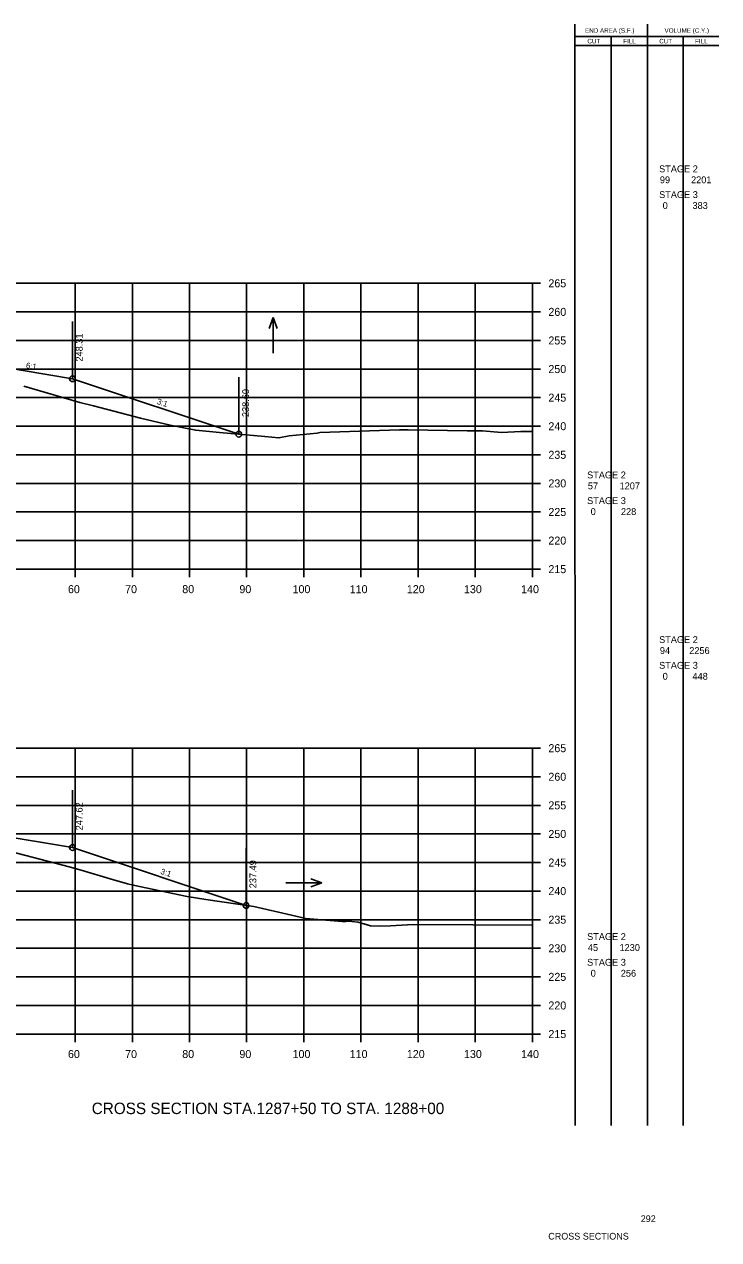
# Model space of a CAD drawing. Extents: x 1342547 to 1344156, y -1532351 to -1517216.
# Drawn here: x 1342754 to 1342875.5, y -1521913.6 to -1521701 of the extents above; entities that cross this region are included whole.
import ezdxf

# ---------------------------------------------------------------- set-up
doc = ezdxf.new("R2010")
doc.units = 0
for name, color, linetype in [('Level 2', 7, 'Continuous'), ('R_Axis', 7, 'Continuous'), ('R_Axis Annot', 7, 'Continuous'), ('R_Border Notes', 7, 'Continuous'), ('R_Draft', 7, 'Continuous'), ('R_Exist Surface', 7, 'Continuous'), ('R_Fin Surface', 7, 'Continuous'), ('R_Grid', 7, 'Continuous'), ('R_No Plot', 7, 'Continuous'), ('R_Water', 7, 'Continuous'), ('R_Xsect Elev', 7, 'Continuous'), ('R_Xsect Slope', 7, 'Continuous')]:
    doc.layers.add(name, color=color, linetype=linetype)

msp = doc.modelspace()

# ---------------------------------------------------------------- linework, layer by layer
at = {"layer": 'Level 2'}
for p, q in [((1342850.33, -1521893.59), (1342850.32, -1521700.98)), ((1342862.99, -1521893.59), (1342862.99, -1521700.98)), ((1342850.32, -1521703.14), (1342863.59, -1521703.14)), ((1342850.32, -1521704.71), (1342863.59, -1521704.71)), ((1342856.66, -1521893.59), (1342856.66, -1521703.14)), ((1342863.59, -1521703.14), (1342875.48, -1521703.14)), ((1342863.59, -1521704.71), (1342875.48, -1521704.71)), ((1342869.23, -1521893.59), (1342869.23, -1521703.14))]:
    msp.add_line(p, q, dxfattribs=at)
at = {"layer": 'R_Axis'}
for p, q in [((1342842.87, -1521796.28), (1342842.87, -1521746.28)), ((1342844.27, -1521746.28), (1342842.87, -1521746.28)), ((1342844.27, -1521751.28), (1342842.87, -1521751.28)), ((1342844.27, -1521756.28), (1342842.87, -1521756.28)), ((1342844.27, -1521761.28), (1342842.87, -1521761.28)), ((1342844.27, -1521766.28), (1342842.87, -1521766.28)), ((1342844.27, -1521771.28), (1342842.87, -1521771.28)), ((1342844.27, -1521776.28), (1342842.87, -1521776.28)), ((1342844.27, -1521781.28), (1342842.87, -1521781.28)), ((1342844.27, -1521786.28), (1342842.87, -1521786.28)), ((1342844.27, -1521791.28), (1342842.87, -1521791.28)), ((1342562.87, -1521796.28), (1342842.87, -1521796.28)), ((1342762.87, -1521797.68), (1342762.87, -1521796.28)), ((1342772.87, -1521797.68), (1342772.87, -1521796.28)), ((1342782.87, -1521797.68), (1342782.87, -1521796.28)), ((1342792.87, -1521797.68), (1342792.87, -1521796.28)), ((1342802.87, -1521797.68), (1342802.87, -1521796.28)), ((1342812.87, -1521797.68), (1342812.87, -1521796.28)), ((1342822.87, -1521797.68), (1342822.87, -1521796.28)), ((1342832.87, -1521797.68), (1342832.87, -1521796.28)), ((1342842.87, -1521797.68), (1342842.87, -1521796.28)), ((1342844.27, -1521796.28), (1342842.87, -1521796.28)), ((1342842.87, -1521877.59), (1342842.87, -1521827.59)), ((1342844.27, -1521827.59), (1342842.87, -1521827.59)), ((1342844.27, -1521832.59), (1342842.87, -1521832.59)), ((1342844.27, -1521837.59), (1342842.87, -1521837.59)), ((1342844.27, -1521842.59), (1342842.87, -1521842.59)), ((1342844.27, -1521847.59), (1342842.87, -1521847.59)), ((1342844.27, -1521852.59), (1342842.87, -1521852.59)), ((1342844.27, -1521857.59), (1342842.87, -1521857.59)), ((1342844.27, -1521862.59), (1342842.87, -1521862.59)), ((1342844.27, -1521867.59), (1342842.87, -1521867.59)), ((1342844.27, -1521872.59), (1342842.87, -1521872.59)), ((1342562.87, -1521877.59), (1342842.87, -1521877.59)), ((1342762.87, -1521878.99), (1342762.87, -1521877.59)), ((1342772.87, -1521878.99), (1342772.87, -1521877.59)), ((1342782.87, -1521878.99), (1342782.87, -1521877.59)), ((1342792.87, -1521878.99), (1342792.87, -1521877.59)), ((1342802.87, -1521878.99), (1342802.87, -1521877.59)), ((1342812.87, -1521878.99), (1342812.87, -1521877.59)), ((1342822.87, -1521878.99), (1342822.87, -1521877.59)), ((1342832.87, -1521878.99), (1342832.87, -1521877.59)), ((1342842.87, -1521878.99), (1342842.87, -1521877.59)), ((1342844.27, -1521877.59), (1342842.87, -1521877.59))]:
    msp.add_line(p, q, dxfattribs=at)
at = {"layer": 'R_Exist Surface'}
for points in [[(1342753.85, -1521764.27), (1342763.68, -1521767.11), (1342766.04, -1521767.72), (1342774.3, -1521769.85), (1342779.46, -1521771.08), (1342783.96, -1521771.99), (1342788.12, -1521772.37), (1342796.03, -1521773.1), (1342798.51, -1521773.32), (1342800.33, -1521772.98), (1342805.2, -1521772.48), (1342805.66, -1521772.38), (1342816.1, -1521772.05), (1342819.61, -1521771.93), (1342820.06, -1521771.94), (1342821.15, -1521771.94), (1342831.45, -1521772.09), (1342834.13, -1521772.11), (1342837.44, -1521772.38), (1342840.83, -1521772.21), (1342842.02, -1521772.22), (1342842.87, -1521772.22)], [(1342751.57, -1521845.66), (1342761.8, -1521848.36), (1342762.84, -1521848.65), (1342763.89, -1521848.93), (1342769, -1521850.46), (1342772, -1521851.34), (1342773.02, -1521851.55), (1342782.44, -1521853.51), (1342785.75, -1521854.08), (1342794.12, -1521855.29), (1342800.74, -1521856.81), (1342803.2, -1521857.38), (1342805.32, -1521857.53), (1342809.56, -1521857.92), (1342810.21, -1521857.92), (1342810.6, -1521857.86), (1342811.27, -1521857.89), (1342812.39, -1521858), (1342814.56, -1521858.64), (1342816.32, -1521858.74), (1342818.04, -1521858.65), (1342822, -1521858.43), (1342842.87, -1521858.56)]]:
    msp.add_lwpolyline(points, dxfattribs=at)
at = {"layer": 'R_Fin Surface'}
for points in [[(1342570.94, -1521778.41), (1342581.04, -1521781.78), (1342589.04, -1521781.78), (1342643.37, -1521763.67), (1342657.09, -1521761.38), (1342665.37, -1521760), (1342671.37, -1521759.76), (1342673.37, -1521759.72), (1342702.87, -1521759.13), (1342732.37, -1521759.72), (1342734.37, -1521759.76), (1342745.87, -1521760.22), (1342753.39, -1521761.48), (1342762.37, -1521762.97), (1342791.49, -1521772.68)], [(1342572.59, -1521860.13), (1342581.22, -1521863.01), (1342589.22, -1521863.01), (1342643.37, -1521844.96), (1342657.09, -1521842.67), (1342665.37, -1521841.3), (1342671.37, -1521841.06), (1342673.37, -1521841.02), (1342702.87, -1521840.43), (1342732.37, -1521841.02), (1342734.37, -1521841.06), (1342740.37, -1521841.3), (1342748.64, -1521842.67), (1342762.37, -1521844.96), (1342792.76, -1521855.09)]]:
    msp.add_lwpolyline(points, dxfattribs=at)
at = {"layer": 'R_Grid'}
for p, q in [((1342562.87, -1521746.28), (1342842.87, -1521746.28)), ((1342762.87, -1521796.28), (1342762.87, -1521746.28)), ((1342772.87, -1521796.28), (1342772.87, -1521746.28)), ((1342782.87, -1521796.28), (1342782.87, -1521746.28)), ((1342792.87, -1521796.28), (1342792.87, -1521746.28)), ((1342802.87, -1521796.28), (1342802.87, -1521746.28)), ((1342812.87, -1521796.28), (1342812.87, -1521746.28)), ((1342822.87, -1521796.28), (1342822.87, -1521746.28)), ((1342832.87, -1521796.28), (1342832.87, -1521746.28)), ((1342842.87, -1521796.28), (1342842.87, -1521746.28)), ((1342562.87, -1521751.28), (1342842.87, -1521751.28)), ((1342562.87, -1521756.28), (1342842.87, -1521756.28)), ((1342562.87, -1521761.28), (1342842.87, -1521761.28)), ((1342562.87, -1521766.28), (1342842.87, -1521766.28)), ((1342562.87, -1521771.28), (1342842.87, -1521771.28)), ((1342562.87, -1521776.28), (1342842.87, -1521776.28)), ((1342562.87, -1521781.28), (1342842.87, -1521781.28)), ((1342562.87, -1521786.28), (1342842.87, -1521786.28)), ((1342562.87, -1521791.28), (1342842.87, -1521791.28)), ((1342562.87, -1521796.28), (1342842.87, -1521796.28)), ((1342562.87, -1521827.59), (1342842.87, -1521827.59)), ((1342762.87, -1521877.59), (1342762.87, -1521827.59)), ((1342772.87, -1521877.59), (1342772.87, -1521827.59)), ((1342782.87, -1521877.59), (1342782.87, -1521827.59)), ((1342792.87, -1521877.59), (1342792.87, -1521827.59)), ((1342802.87, -1521877.59), (1342802.87, -1521827.59)), ((1342812.87, -1521877.59), (1342812.87, -1521827.59)), ((1342822.87, -1521877.59), (1342822.87, -1521827.59)), ((1342832.87, -1521877.59), (1342832.87, -1521827.59)), ((1342842.87, -1521877.59), (1342842.87, -1521827.59)), ((1342562.87, -1521832.59), (1342842.87, -1521832.59)), ((1342562.87, -1521837.59), (1342842.87, -1521837.59)), ((1342562.87, -1521842.59), (1342842.87, -1521842.59)), ((1342562.87, -1521847.59), (1342842.87, -1521847.59)), ((1342562.87, -1521852.59), (1342842.87, -1521852.59)), ((1342562.87, -1521857.59), (1342842.87, -1521857.59)), ((1342562.87, -1521862.59), (1342842.87, -1521862.59)), ((1342562.87, -1521867.59), (1342842.87, -1521867.59)), ((1342562.87, -1521872.59), (1342842.87, -1521872.59)), ((1342562.87, -1521877.59), (1342842.87, -1521877.59))]:
    msp.add_line(p, q, dxfattribs=at)
at = {"layer": 'R_No Plot'}
for centre in [(1342762.37, -1521762.97), (1342791.49, -1521772.68), (1342762.37, -1521844.96), (1342792.76, -1521855.09)]:
    msp.add_circle(centre, 0.5, dxfattribs=at)
at = {"layer": 'R_Water'}
for p, q in [((1342797.52, -1521752.25), (1342796.82, -1521754.17)), ((1342797.52, -1521758.53), (1342797.52, -1521752.25)), ((1342797.52, -1521752.25), (1342798.22, -1521754.17)), ((1342799.75, -1521851.16), (1342806.03, -1521851.16)), ((1342806.03, -1521851.16), (1342804.11, -1521850.46)), ((1342806.03, -1521851.16), (1342804.11, -1521851.86))]:
    msp.add_line(p, q, dxfattribs=at)
at = {"layer": 'R_Xsect Elev'}
for p, q in [((1342762.37, -1521762.97), (1342762.37, -1521752.97)), ((1342791.49, -1521772.68), (1342791.49, -1521762.68)), ((1342762.37, -1521844.96), (1342762.37, -1521834.96)), ((1342792.76, -1521855.09), (1342792.76, -1521845.09))]:
    msp.add_line(p, q, dxfattribs=at)

# ---------------------------------------------------------------- texts
at = {"layer": 'Level 2'}
for s, height, p in [('END AREA (S.F.)', 0.7937, (1342852.08, -1521702.46)), ('VOLUME (C.Y.)', 0.7937, (1342865.99, -1521702.46)), ('CUT', 0.794, (1342852.5, -1521704.32)), ('FILL', 0.794, (1342858.76, -1521704.32)), ('CUT', 0.794, (1342865.07, -1521704.32)), ('FILL', 0.794, (1342871.33, -1521704.32)), (' STAGE 2 ', 1.2, (1342864.6, -1521726.87)), ('99', 1.2, (1342865.18, -1521728.78)), ('2201', 1.2, (1342870.64, -1521728.78)), (' STAGE 3 ', 1.2, (1342864.6, -1521731.37)), ('0', 1.2, (1342865.67, -1521733.28)), ('383', 1.2, (1342870.89, -1521733.28)), (' STAGE 2 ', 1.2, (1342852, -1521780.4)), ('57', 1.2, (1342852.58, -1521782.31)), ('1207', 1.2, (1342858.13, -1521782.31)), (' STAGE 3 ', 1.2, (1342852, -1521784.9)), ('0', 1.2, (1342853.07, -1521786.81)), ('228', 1.2, (1342858.37, -1521786.81)), (' STAGE 2 ', 1.2, (1342864.6, -1521809.2)), ('94', 1.2, (1342865.18, -1521811.12)), ('2256', 1.2, (1342870.32, -1521811.12)), (' STAGE 3 ', 1.2, (1342864.6, -1521813.7)), ('0', 1.2, (1342865.67, -1521815.62)), ('448', 1.2, (1342870.89, -1521815.62)), (' STAGE 2 ', 1.2, (1342852, -1521861.14)), ('45', 1.2, (1342852.58, -1521863.06)), ('1230', 1.2, (1342858.12, -1521863.06)), (' STAGE 3 ', 1.2, (1342852, -1521865.64)), ('0', 1.2, (1342853.07, -1521867.56)), ('256', 1.2, (1342858.34, -1521867.56))]:
    msp.add_text(s, height=height, dxfattribs=at).set_placement(p)
at = {"layer": 'R_Axis Annot'}
for s, p in [('265', (1342845.67, -1521746.98)), ('260', (1342845.67, -1521751.98)), ('255', (1342845.67, -1521756.98)), ('250', (1342845.67, -1521761.98)), ('245', (1342845.67, -1521766.98)), ('240', (1342845.67, -1521771.98)), ('235', (1342845.67, -1521776.98)), ('230', (1342845.67, -1521781.98)), ('225', (1342845.67, -1521786.98)), ('220', (1342845.67, -1521791.98)), ('215', (1342845.67, -1521796.98)), ('60', (1342761.6, -1521800.48)), ('70', (1342771.6, -1521800.48)), ('80', (1342781.6, -1521800.48)), ('90', (1342791.6, -1521800.48)), ('100', (1342800.9, -1521800.48)), ('110', (1342810.9, -1521800.48)), ('120', (1342820.9, -1521800.48)), ('130', (1342830.9, -1521800.48)), ('140', (1342840.9, -1521800.48)), ('265', (1342845.67, -1521828.29)), ('260', (1342845.67, -1521833.29)), ('255', (1342845.67, -1521838.29)), ('250', (1342845.67, -1521843.29)), ('245', (1342845.67, -1521848.29)), ('240', (1342845.67, -1521853.29)), ('235', (1342845.67, -1521858.29)), ('230', (1342845.67, -1521863.29)), ('225', (1342845.67, -1521868.29)), ('220', (1342845.67, -1521873.29)), ('215', (1342845.67, -1521878.29)), ('60', (1342761.6, -1521881.79)), ('70', (1342771.6, -1521881.79)), ('80', (1342781.6, -1521881.79)), ('90', (1342791.6, -1521881.79)), ('100', (1342800.9, -1521881.79)), ('110', (1342810.9, -1521881.79)), ('120', (1342820.9, -1521881.79)), ('130', (1342830.9, -1521881.79)), ('140', (1342840.9, -1521881.79))]:
    msp.add_text(s, height=1.4, dxfattribs=at).set_placement(p)
at = {"layer": 'R_Border Notes'}
for s, height, p in [('292', 1.178, (1342861.83, -1521910.48)), ('CROSS SECTIONS', 1.1775, (1342845.65, -1521913.54))]:
    msp.add_text(s, height=height, dxfattribs=at).set_placement(p)
at = {"layer": 'R_Draft'}
msp.add_text('CROSS SECTION STA.1287+50 TO STA. 1288+00', height=2, dxfattribs=at).set_placement((1342765.76, -1521891.59))
at = {"layer": 'R_Xsect Elev'}
for s, p in [('248.31', (1342764.17, -1521759.97)), ('238.60', (1342793.29, -1521769.68)), ('247.62', (1342764.17, -1521841.96)), ('237.49', (1342794.56, -1521852.09))]:
    msp.add_text(s, height=1.2, rotation=90, dxfattribs=at).set_placement(p)
at = {"layer": 'R_Xsect Slope'}
for s, rotation, p in [('6:1', 350.5377, (1342754.2, -1521761.1)), ('3:1', 341.5651, (1342777.09, -1521767.35)), ('3:1', 341.5651, (1342777.72, -1521849.55))]:
    msp.add_text(s, height=1, rotation=rotation, dxfattribs=at).set_placement(p)

doc.saveas('drawing.dxf')
